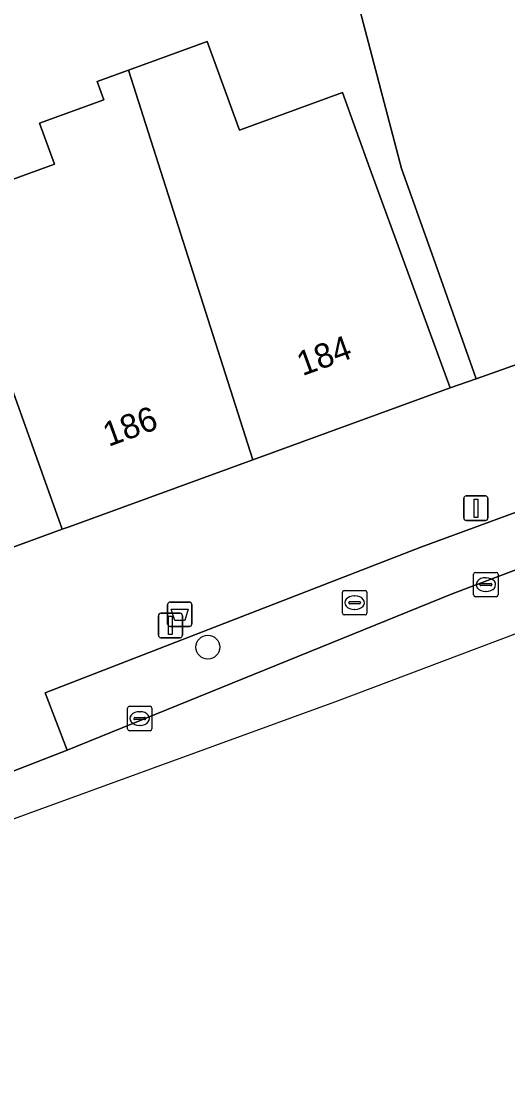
# Model space of a CAD drawing. Extents: x 159262 to 160143, y 383399 to 384319.
# Drawn here: x 159650.53 to 159670.44, y 383561.25 to 383605.01 of the extents above; entities that cross this region are included whole.
import ezdxf

# ---------------------------------------------------------------- set-up
doc = ezdxf.new("R2010")
doc.units = 0
for name, color, linetype in [('IMGEO_Afvalbak', 7, 'Continuous'), ('IMGEO_Boom', 7, 'Continuous'), ('IMGEO_Erf', 7, 'Continuous'), ('IMGEO_Kolk', 7, 'Continuous'), ('IMGEO_Lichtmast', 7, 'Continuous'), ('IMGEO_Pand', 7, 'Continuous'), ('IMGEO_Pand_nummerreeks', 7, 'Continuous'), ('IMGEO_Parkeervlak_open', 7, 'Continuous'), ('IMGEO_Rijbaan_lokaal_open', 7, 'Continuous'), ('IMGEO_Rioolput', 7, 'Continuous'), ('IMGEO_Voetpad_open', 7, 'Continuous')]:
    doc.layers.add(name, color=color, linetype=linetype)

msp = doc.modelspace()

# ---------------------------------------------------------------- linework, layer by layer
at = {"layer": 'IMGEO_Afvalbak'}
for p, q in [((159656.518, 383580.325), (159656.518, 383581.125)), ((159656.518, 383581.125), (159656.518, 383580.325)), ((159656.618, 383581.225), (159657.408, 383581.225)), ((159657.408, 383581.225), (159656.618, 383581.225)), ((159657.508, 383581.125), (159657.508, 383580.325)), ((159657.508, 383580.325), (159657.508, 383581.125)), ((159657.408, 383580.225), (159656.618, 383580.225)), ((159656.618, 383580.225), (159657.408, 383580.225))]:
    msp.add_line(p, q, dxfattribs=at)
msp.add_lwpolyline([(159656.661, 383580.939), (159657.365, 383580.939), (159657.216, 383580.469), (159656.81, 383580.469), (159656.661, 383580.939)], dxfattribs=at)
for centre, start, end in [((159656.618, 383581.125), 90, 180), ((159656.618, 383581.125), 90, 180), ((159657.408, 383581.125), 0, 90), ((159657.408, 383581.125), 360, 90), ((159656.618, 383580.325), 180, 270), ((159656.618, 383580.325), 180, 270), ((159657.408, 383580.325), 270, 0), ((159657.408, 383580.325), 270, 0)]:
    msp.add_arc(centre, 0.1, start, end, dxfattribs=at)
at = {"layer": 'IMGEO_Boom'}
msp.add_circle((159658.162, 383579.377), 0.489, dxfattribs=at)
at = {"layer": 'IMGEO_Erf'}
msp.add_lwpolyline([(159635.402, 383608.377), (159637.359, 383603.509), (159633.416, 383601.924), (159633.786, 383601.004), (159636.284, 383594.792), (159641.283, 383596.615), (159638.839, 383603.307), (159644.749, 383605.517), (159647.634, 383597.617), (159651.884, 383599.166), (159651.273, 383600.842), (159653.901, 383601.801), (159653.63, 383602.546), (159654.911, 383603.013), (159658.136, 383604.189), (159659.461, 383600.554), (159663.673, 383602.09), (159664.805, 383598.986), (159666.371, 383594.694), (159668.084, 383589.996), (159669.157, 383590.363), (159667.484, 383595.075), (159666.097, 383598.98), (159663.61, 383608.456)], dxfattribs=at)
at = {"layer": 'IMGEO_Kolk'}
for p, q in [((159669.049, 383581.514), (159669.049, 383582.366)), ((159669.124, 383582.44), (159669.976, 383582.44)), ((159669.537, 383582.22), (159669.562, 383582.22)), ((159670.05, 383582.366), (159670.05, 383581.514)), ((159669.308, 383581.934), (159669.308, 383581.946)), ((159669.746, 383581.897), (159669.348, 383581.897)), ((159669.351, 383581.983), (159669.749, 383581.983)), ((159669.792, 383581.946), (159669.792, 383581.934)), ((159669.976, 383581.44), (159669.124, 383581.44)), ((159669.56, 383581.66), (159669.535, 383581.66)), ((159654.876, 383576.029), (159654.876, 383576.881)), ((159654.951, 383576.955), (159655.803, 383576.955)), ((159655.877, 383576.881), (159655.877, 383576.029)), ((159655.135, 383576.449), (159655.135, 383576.461)), ((159655.178, 383576.498), (159655.576, 383576.498)), ((159655.364, 383576.735), (159655.389, 383576.735)), ((159655.619, 383576.461), (159655.619, 383576.449)), ((159655.573, 383576.412), (159655.175, 383576.412)), ((159655.387, 383576.175), (159655.362, 383576.175)), ((159655.803, 383575.955), (159654.951, 383575.955))]:
    msp.add_line(p, q, dxfattribs=at)
for points in [[(159669.049, 383581.514), (159669.049, 383582.366)], [(159669.124, 383582.44), (159669.976, 383582.44)], [(159670.05, 383582.366), (159670.05, 383581.514)], [(159669.976, 383581.44), (159669.124, 383581.44)], [(159654.876, 383576.029), (159654.876, 383576.881)], [(159654.951, 383576.955), (159655.803, 383576.955)], [(159655.877, 383576.881), (159655.877, 383576.029)], [(159655.803, 383575.955), (159654.951, 383575.955)]]:
    msp.add_lwpolyline(points, dxfattribs=at)
for centre, radius, start, end in [((159669.126, 383582.364), 0.0765, 91.552, 178.448), ((159669.126, 383582.364), 0.0765, 91.552, 178.448), ((159669.974, 383582.364), 0.0765, 1.552, 88.448), ((159669.974, 383582.364), 0.0765, 1.552, 88.448), ((159669.348, 383581.943), 0.0403, 85.8775, 175.7526), ((159669.345, 383581.933), 0.0366, 178.938, 274.7102), ((159669.749, 383581.94), 0.043, 264.8664, 352.4533), ((159669.753, 383581.945), 0.0386, 1.7309, 96.639), ((159669.126, 383581.516), 0.0765, 181.552, 268.448), ((159669.126, 383581.516), 0.0765, 181.552, 268.448), ((159669.974, 383581.516), 0.0765, 271.552, 358.448), ((159669.974, 383581.516), 0.0765, 271.552, 358.448), ((159654.953, 383576.879), 0.0765, 91.552, 178.448), ((159654.953, 383576.879), 0.0765, 91.552, 178.448), ((159655.801, 383576.879), 0.0765, 1.552, 88.448), ((159655.801, 383576.879), 0.0765, 1.552, 88.448), ((159655.175, 383576.458), 0.0403, 85.8775, 175.7526), ((159655.172, 383576.448), 0.0366, 178.938, 274.7102), ((159655.576, 383576.455), 0.043, 264.8664, 352.4533), ((159655.58, 383576.46), 0.0386, 1.7309, 96.639), ((159654.953, 383576.031), 0.0765, 181.552, 268.448), ((159654.953, 383576.031), 0.0765, 181.552, 268.448), ((159655.801, 383576.031), 0.0765, 271.552, 358.448), ((159655.801, 383576.031), 0.0765, 271.552, 358.448)]:
    msp.add_arc(centre, radius, start, end, dxfattribs=at)
for centre, major_axis, ratio, start_param, end_param in [((159669.536, 383581.94), (-0.387, 0.002), 0.722429, 4.712389, 7.853982), ((159669.561, 383581.94), (-0.39, 0.002), 0.717154, 1.570796, 4.712389), ((159655.363, 383576.455), (-0.387, 0.002), 0.722429, 4.712389, 7.853982), ((159655.388, 383576.455), (-0.39, 0.002), 0.717154, 1.570796, 4.712389)]:
    msp.add_ellipse(centre, major_axis=major_axis, ratio=ratio, start_param=start_param, end_param=end_param, dxfattribs=at)
at = {"layer": 'IMGEO_Lichtmast'}
for p, q in [((159668.646, 383584.67), (159668.646, 383585.47)), ((159668.646, 383585.47), (159668.646, 383584.67)), ((159668.746, 383585.57), (159669.536, 383585.57)), ((159669.536, 383585.57), (159668.746, 383585.57)), ((159669.636, 383585.47), (159669.636, 383584.67)), ((159669.636, 383584.67), (159669.636, 383585.47)), ((159669.536, 383584.57), (159668.746, 383584.57)), ((159668.746, 383584.57), (159669.536, 383584.57)), ((159656.137, 383579.866), (159656.137, 383580.666)), ((159656.137, 383580.666), (159656.137, 383579.866)), ((159656.237, 383580.766), (159657.027, 383580.766)), ((159657.027, 383580.766), (159656.237, 383580.766)), ((159657.127, 383580.666), (159657.127, 383579.866)), ((159657.127, 383579.866), (159657.127, 383580.666)), ((159657.027, 383579.766), (159656.237, 383579.766)), ((159656.237, 383579.766), (159657.027, 383579.766))]:
    msp.add_line(p, q, dxfattribs=at)
for points in [[(159669.066, 383585.445), (159669.216, 383585.445), (159669.216, 383584.695), (159669.066, 383584.695), (159669.066, 383585.445)], [(159656.557, 383580.641), (159656.707, 383580.641), (159656.707, 383579.891), (159656.557, 383579.891), (159656.557, 383580.641)]]:
    msp.add_lwpolyline(points, dxfattribs=at)
for centre, start, end in [((159668.746, 383585.47), 90, 180), ((159668.746, 383585.47), 90, 180), ((159669.536, 383585.47), 0, 90), ((159669.536, 383585.47), 360, 90), ((159668.746, 383584.67), 180, 270), ((159668.746, 383584.67), 180, 270), ((159669.536, 383584.67), 270, 0), ((159669.536, 383584.67), 270, 0), ((159656.237, 383580.666), 90, 180), ((159656.237, 383580.666), 90, 180), ((159657.027, 383580.666), 0, 90), ((159657.027, 383580.666), 360, 90), ((159656.237, 383579.866), 180, 270), ((159656.237, 383579.866), 180, 270), ((159657.027, 383579.866), 270, 0), ((159657.027, 383579.866), 270, 0)]:
    msp.add_arc(centre, 0.1, start, end, dxfattribs=at)
at = {"layer": 'IMGEO_Pand'}
for points in [[(159676.716, 383611.158), (159678.26, 383611.703), (159677.06, 383616.128), (159668.291, 383613.481), (159669.275, 383610.221), (159667.419, 383609.721), (159666.603, 383612.754), (159662.734, 383611.712), (159663.61, 383608.456), (159666.097, 383598.98), (159667.484, 383595.075), (159669.157, 383590.363), (159682.426, 383595.075)], [(159648.413, 383595.797), (159648.311, 383595.76), (159647.858, 383597.003), (159647.634, 383597.617), (159644.749, 383605.517), (159638.839, 383603.307), (159641.283, 383596.615), (159646.566, 383582.149), (159646.946, 383582.288), (159652.199, 383584.204), (159649.169, 383592.658)], [(159654.911, 383603.013), (159660.005, 383587.05), (159668.084, 383589.996), (159666.371, 383594.694), (159664.805, 383598.986), (159663.673, 383602.09), (159659.461, 383600.554), (159658.136, 383604.189)], [(159654.911, 383603.013), (159653.63, 383602.546), (159653.901, 383601.801), (159651.273, 383600.842), (159651.884, 383599.166), (159647.634, 383597.617), (159647.858, 383597.003), (159648.311, 383595.76), (159648.413, 383595.797), (159649.169, 383592.658), (159652.199, 383584.204), (159652.491, 383584.31), (159660.005, 383587.05)]]:
    msp.add_lwpolyline(points, close=True, dxfattribs=at)
at = {"layer": 'IMGEO_Parkeervlak_open'}
msp.add_lwpolyline([(159681.595, 383588.788), (159674.95, 383586.441), (159666.893, 383583.474), (159651.502, 383577.502), (159652.397, 383575.16), (159668.175, 383581.564), (159672.557, 383583.21), (159685.268, 383587.533)], dxfattribs=at)
at = {"layer": 'IMGEO_Rijbaan_lokaal_open'}
msp.add_lwpolyline([(159685.268, 383587.533), (159672.557, 383583.21), (159668.175, 383581.564), (159652.397, 383575.16), (159647.162, 383573.121), (159644.929, 383572.251), (159626.149, 383565.073), (159622.105, 383563.501), (159620.012, 383562.705), (159619.247, 383562.409), (159619.725, 383561.254), (159637.938, 383567.886), (159663.509, 383577.196), (159715.609, 383596.852)], dxfattribs=at)
at = {"layer": 'IMGEO_Rioolput'}
for p, q in [((159663.751, 383581.698), (159664.603, 383581.698)), ((159663.676, 383580.772), (159663.676, 383581.624)), ((159663.978, 383581.241), (159664.376, 383581.241)), ((159664.164, 383581.478), (159664.189, 383581.478)), ((159664.677, 383581.624), (159664.677, 383580.772)), ((159663.935, 383581.192), (159663.935, 383581.204)), ((159664.373, 383581.155), (159663.975, 383581.155)), ((159664.187, 383580.918), (159664.162, 383580.918)), ((159664.419, 383581.204), (159664.419, 383581.192)), ((159664.603, 383580.698), (159663.751, 383580.698))]:
    msp.add_line(p, q, dxfattribs=at)
for points in [[(159663.751, 383581.698), (159664.603, 383581.698)], [(159663.676, 383580.772), (159663.676, 383581.624)], [(159664.677, 383581.624), (159664.677, 383580.772)], [(159664.603, 383580.698), (159663.751, 383580.698)]]:
    msp.add_lwpolyline(points, dxfattribs=at)
for centre, radius, start, end in [((159663.753, 383581.622), 0.0765, 91.552, 178.448), ((159663.753, 383581.622), 0.0765, 91.552, 178.448), ((159664.601, 383581.622), 0.0765, 1.552, 88.448), ((159664.601, 383581.622), 0.0765, 1.552, 88.448), ((159663.975, 383581.201), 0.0403, 85.8775, 175.7526), ((159664.38, 383581.203), 0.0386, 1.7309, 96.639), ((159663.972, 383581.191), 0.0366, 178.938, 274.7102), ((159664.376, 383581.198), 0.043, 264.8664, 352.4533), ((159663.753, 383580.774), 0.0765, 181.552, 268.448), ((159663.753, 383580.774), 0.0765, 181.552, 268.448), ((159664.601, 383580.774), 0.0765, 271.552, 358.448), ((159664.601, 383580.774), 0.0765, 271.552, 358.448)]:
    msp.add_arc(centre, radius, start, end, dxfattribs=at)
for centre, major_axis, ratio, start_param, end_param in [((159664.163, 383581.198), (-0.387, 0.002), 0.722429, 4.712389, 7.853982), ((159664.188, 383581.198), (-0.39, 0.002), 0.717154, 1.570796, 4.712389)]:
    msp.add_ellipse(centre, major_axis=major_axis, ratio=ratio, start_param=start_param, end_param=end_param, dxfattribs=at)
at = {"layer": 'IMGEO_Voetpad_open'}
for points in [[(159688.804, 383595.494), (159688.204, 383597.17), (159682.426, 383595.075), (159669.157, 383590.363), (159668.084, 383589.996), (159660.005, 383587.05), (159652.491, 383584.31), (159652.199, 383584.204), (159646.946, 383582.288), (159646.566, 383582.149), (159641.364, 383580.253), (159636.253, 383578.389), (159635.861, 383578.246), (159630.844, 383576.135), (159625.472, 383573.875), (159620.423, 383571.487), (159615.091, 383568.965), (159614.49, 383570.268), (159611.199, 383568.622), (159604.021, 383565.6), (159598.54, 383563.293)], [(159643.978, 383574.584), (159644.258, 383574.979), (159646.175, 383575.731), (159647.162, 383573.121), (159652.397, 383575.16), (159651.502, 383577.502), (159666.893, 383583.474), (159674.95, 383586.441), (159681.595, 383588.788)]]:
    msp.add_lwpolyline(points, dxfattribs=at)

# ---------------------------------------------------------------- texts
at = {"layer": 'IMGEO_Pand_nummerreeks'}
for s, rotation, p in [('184', 20.0342, (159662.039, 383590.474)), ('186', 20.0363, (159654.098, 383587.578))]:
    msp.add_text(s, height=1, rotation=rotation, dxfattribs=at).set_placement(p)

doc.saveas('drawing.dxf')
